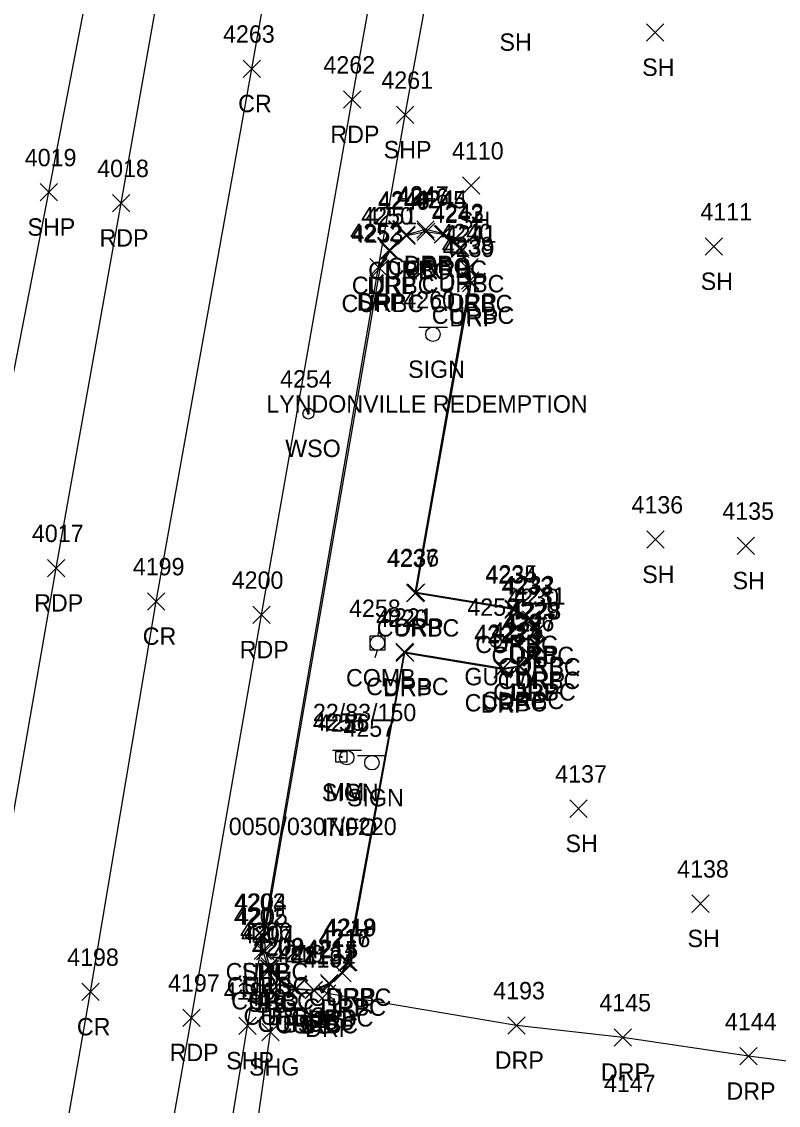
# Model space of a CAD drawing. Extents: x 1769141 to 1770911, y 735471 to 741449.
# Drawn here: x 1770564.6 to 1770651.7, y 738544.3 to 738669.1 of the extents above; entities that cross this region are included whole.
import ezdxf

# ---------------------------------------------------------------- set-up
doc = ezdxf.new("R2010")
doc.units = 0
for name, color, linetype in [('L_A', 7, 'Continuous'), ('L_I', 7, 'Continuous'), ('L_TIC', 7, 'Continuous'), ('LELB', 7, 'Continuous'), ('P_A', 7, 'Continuous'), ('P_I', 7, 'Continuous'), ('P_TIC', 7, 'Continuous'), ('PET', 7, 'Continuous'), ('PRC', 7, 'Continuous'), ('PSP', 7, 'Continuous'), ('PSU', 7, 'Continuous'), ('R_A', 7, 'Continuous'), ('R_I', 7, 'Continuous'), ('R_TIC', 7, 'Continuous'), ('RC', 7, 'Continuous'), ('RDP', 7, 'Continuous'), ('S_A', 7, 'Continuous'), ('S_C', 7, 'Continuous'), ('S_I', 7, 'Continuous'), ('SRM', 7, 'Continuous'), ('SSGN', 7, 'Continuous'), ('U_A', 7, 'Continuous'), ('U_C', 7, 'Continuous'), ('U_I', 7, 'Continuous'), ('UP', 7, 'Continuous'), ('UPGW', 7, 'Continuous'), ('UWV', 7, 'Continuous')]:
    doc.layers.add(name, color=color, linetype=linetype)

msp = doc.modelspace()

# ---------------------------------------------------------------- linework, layer by layer
at = {"layer": 'L_TIC'}
for points in [[(1770636.53, 738666.82), (1770638.53, 738668.82)], [(1770638.53, 738666.82), (1770636.53, 738668.82)], [(1770615.33, 738649.19), (1770617.33, 738651.19)], [(1770617.33, 738649.19), (1770615.33, 738651.19)], [(1770643.28, 738642.18), (1770645.28, 738644.18)], [(1770645.28, 738642.18), (1770643.28, 738644.18)], [(1770636.54, 738608.44), (1770638.54, 738610.44)], [(1770638.54, 738608.44), (1770636.54, 738610.44)], [(1770646.95, 738607.72), (1770648.95, 738609.72)], [(1770648.95, 738607.72), (1770646.95, 738609.72)], [(1770627.7, 738577.46), (1770629.7, 738579.46)], [(1770629.7, 738577.46), (1770627.7, 738579.46)], [(1770641.75, 738566.52), (1770643.75, 738568.52)], [(1770643.75, 738566.52), (1770641.75, 738568.52)], [(1770592.17, 738558.96), (1770594.17, 738560.96)], [(1770594.17, 738558.96), (1770592.17, 738560.96)], [(1770593.41, 738557.51), (1770595.41, 738559.51)], [(1770595.41, 738557.51), (1770593.41, 738559.51)], [(1770595.15, 738556.67), (1770597.15, 738558.67)], [(1770597.15, 738556.67), (1770595.15, 738558.67)], [(1770597.23, 738556.55), (1770599.23, 738558.55)], [(1770599.23, 738556.55), (1770597.23, 738558.55)], [(1770599.04, 738557.22), (1770601.04, 738559.22)], [(1770601.04, 738557.22), (1770599.04, 738559.22)]]:
    msp.add_lwpolyline(points, dxfattribs=at)
at = {"layer": 'LELB'}
msp.add_lwpolyline([(1770593.17, 738559.96), (1770594.41, 738558.51), (1770596.15, 738557.67), (1770598.23, 738557.55), (1770600.04, 738558.22)], dxfattribs=at)
at = {"layer": 'P_TIC'}
for points in [[(1770590.07, 738662.64), (1770592.07, 738664.64)], [(1770592.07, 738662.64), (1770590.07, 738664.64)], [(1770601.63, 738659.09), (1770603.63, 738661.09)], [(1770603.63, 738659.09), (1770601.63, 738661.09)], [(1770607.73, 738657.33), (1770609.73, 738659.33)], [(1770609.73, 738657.33), (1770607.73, 738659.33)], [(1770566.71, 738648.42), (1770568.71, 738650.42)], [(1770568.71, 738648.42), (1770566.71, 738650.42)], [(1770575.04, 738647.17), (1770577.04, 738649.17)], [(1770577.04, 738647.17), (1770575.04, 738649.17)], [(1770604.67, 738639.79), (1770606.67, 738641.79)], [(1770606.67, 738639.79), (1770604.67, 738641.79)], [(1770567.53, 738605.15), (1770569.53, 738607.15)], [(1770569.53, 738605.15), (1770567.53, 738607.15)], [(1770579.07, 738601.32), (1770581.07, 738603.32)], [(1770581.07, 738601.32), (1770579.07, 738603.32)], [(1770591.19, 738599.77), (1770593.19, 738601.77)], [(1770593.19, 738599.77), (1770591.19, 738601.77)], [(1770591.36, 738562.69), (1770593.36, 738564.69)], [(1770593.36, 738562.69), (1770591.36, 738564.69)], [(1770591.36, 738562.69), (1770593.36, 738564.69)], [(1770593.36, 738562.69), (1770591.36, 738564.69)], [(1770591.35, 738561.09), (1770593.35, 738563.09)], [(1770593.35, 738561.09), (1770591.35, 738563.09)], [(1770592.02, 738559.07), (1770594.02, 738561.07)], [(1770594.02, 738559.07), (1770592.02, 738561.07)], [(1770571.5, 738556.36), (1770573.5, 738558.36)], [(1770573.5, 738556.36), (1770571.5, 738558.36)], [(1770583.12, 738553.39), (1770585.12, 738555.39)], [(1770585.12, 738553.39), (1770583.12, 738555.39)], [(1770589.59, 738552.45), (1770591.59, 738554.45)], [(1770591.59, 738552.45), (1770589.59, 738554.45)], [(1770592.22, 738551.73), (1770594.22, 738553.73)], [(1770594.22, 738551.73), (1770592.22, 738553.73)]]:
    msp.add_lwpolyline(points, dxfattribs=at)
at = {"layer": 'PET'}
for points in [[(1770498.35, 738202.33), (1770505.32, 738243.58), (1770514, 738293.39), (1770521.19, 738334.51), (1770529.87, 738384.51), (1770540.37, 738444.39), (1770550.2, 738502.07), (1770560.29, 738558.86), (1770568.53, 738606.15), (1770576.04, 738648.17), (1770584.13, 738693.97), (1770592.27, 738740.2), (1770599.12, 738779.63), (1770606.64, 738819.52), (1770613.62, 738858.77), (1770620.19, 738893.47), (1770628.38, 738936.17), (1770637.53, 738984.97), (1770643.72, 739017.75), (1770651.2, 739057.47)], [(1770519.35, 738183.15), (1770528.05, 738233.56), (1770539.53, 738299.08), (1770548.74, 738352.36), (1770557.68, 738403.13), (1770564.13, 738440.46), (1770573.45, 738494.14), (1770584.12, 738554.39), (1770592.19, 738600.77), (1770602.63, 738660.09), (1770612.1, 738713.05), (1770618.25, 738747.4), (1770627.86, 738802.06), (1770637.55, 738855.14), (1770646.46, 738901.9), (1770653.63, 738941.04), (1770664.31, 738997.45), (1770673.48, 739046.36)]]:
    msp.add_lwpolyline(points, dxfattribs=at)
at = {"layer": 'PRC'}
msp.add_lwpolyline([(1770507.77, 738186.68), (1770516.39, 738236.25), (1770527.92, 738302.48), (1770537.02, 738354.2), (1770545.79, 738405.62), (1770552.19, 738442.28), (1770561.98, 738497.61), (1770572.5, 738557.36), (1770580.07, 738602.32), (1770591.07, 738663.64), (1770600.38, 738716.09), (1770606.4, 738749.37), (1770616.02, 738804.08), (1770625.81, 738857.85), (1770633.75, 738899.85), (1770641.85, 738943.04), (1770652.79, 739000.55), (1770661.76, 739049.09)], dxfattribs=at)
at = {"layer": 'PSP'}
for points in [[(1770492.13, 738203.4), (1770499.17, 738244.91), (1770502.67, 738268.32), (1770507.12, 738294.16), (1770515.22, 738335.86), (1770523.37, 738385.12), (1770531.43, 738446.08), (1770541.85, 738504.16), (1770552.67, 738560.33), (1770559.53, 738607.65), (1770567.71, 738649.42), (1770576.6, 738695.75), (1770584.51, 738740.49), (1770591.64, 738780.79), (1770598.7, 738821.32), (1770605.59, 738859.98), (1770618.05, 738920.67), (1770621.75, 738939.17), (1770631.13, 738987.07), (1770635.84, 739018.16), (1770643.49, 739059.41)], [(1770531.42, 738212.51), (1770539.31, 738265.32), (1770544.7, 738296.55), (1770554.36, 738351.24), (1770563.47, 738402.29), (1770569.65, 738439.48), (1770580.29, 738490.27), (1770590.59, 738553.45), (1770592.36, 738563.69), (1770605.67, 738640.79), (1770608.73, 738658.33), (1770613.7, 738685.31)]]:
    msp.add_lwpolyline(points, dxfattribs=at)
at = {"layer": 'PSU'}
msp.add_lwpolyline([(1770583.96, 738487.91), (1770593.22, 738552.73), (1770593.02, 738560.07), (1770592.35, 738562.09), (1770592.36, 738563.69)], dxfattribs=at)
at = {"layer": 'R_TIC'}
for points in [[(1770610.06, 738644.12), (1770612.06, 738646.12)], [(1770612.06, 738644.12), (1770610.06, 738646.12)], [(1770610.13, 738643.88), (1770612.13, 738645.88)], [(1770612.13, 738643.88), (1770610.13, 738645.88)], [(1770612.17, 738643.63), (1770614.17, 738645.63)], [(1770614.17, 738643.63), (1770612.17, 738645.63)], [(1770607.87, 738643.54), (1770609.87, 738645.54)], [(1770609.87, 738643.54), (1770607.87, 738645.54)], [(1770607.89, 738643.4), (1770609.89, 738645.4)], [(1770609.89, 738643.4), (1770607.89, 738645.4)], [(1770612.06, 738643.57), (1770614.06, 738645.57)], [(1770614.06, 738643.57), (1770612.06, 738645.57)], [(1770605.86, 738641.72), (1770607.86, 738643.72)], [(1770607.86, 738641.72), (1770605.86, 738643.72)], [(1770606.01, 738641.71), (1770608.01, 738643.71)], [(1770608.01, 738641.71), (1770606.01, 738643.71)], [(1770614.06, 738641.9), (1770616.06, 738643.9)], [(1770616.06, 738641.9), (1770614.06, 738643.9)], [(1770614.09, 738642.09), (1770616.09, 738644.09)], [(1770616.09, 738642.09), (1770614.09, 738644.09)], [(1770604.67, 738639.79), (1770606.67, 738641.79)], [(1770606.67, 738639.79), (1770604.67, 738641.79)], [(1770604.82, 738639.63), (1770606.82, 738641.63)], [(1770606.82, 738639.63), (1770604.82, 738641.63)], [(1770614.99, 738639.61), (1770616.99, 738641.61)], [(1770616.99, 738639.61), (1770614.99, 738641.61)], [(1770615.14, 738639.78), (1770617.14, 738641.78)], [(1770617.14, 738639.78), (1770615.14, 738641.78)], [(1770615.21, 738638.27), (1770617.21, 738640.27)], [(1770617.21, 738638.27), (1770615.21, 738640.27)], [(1770615.32, 738637.97), (1770617.32, 738639.97)], [(1770617.32, 738637.97), (1770615.32, 738639.97)], [(1770608.87, 738602.27), (1770610.87, 738604.27)], [(1770610.87, 738602.27), (1770608.87, 738604.27)], [(1770609.01, 738602.36), (1770611.01, 738604.36)], [(1770611.01, 738602.36), (1770609.01, 738604.36)], [(1770620.22, 738600.37), (1770622.22, 738602.37)], [(1770622.22, 738600.37), (1770620.22, 738602.37)], [(1770620.25, 738600.49), (1770622.25, 738602.49)], [(1770622.25, 738600.49), (1770620.25, 738602.49)], [(1770622.09, 738599.1), (1770624.09, 738601.1)], [(1770624.09, 738599.1), (1770622.09, 738601.1)], [(1770622.24, 738599.24), (1770624.24, 738601.24)], [(1770624.24, 738599.24), (1770622.24, 738601.24)], [(1770622.85, 738597.78), (1770624.85, 738599.78)], [(1770624.85, 738597.78), (1770622.85, 738599.78)], [(1770622.95, 738597.95), (1770624.95, 738599.95)], [(1770624.95, 738597.95), (1770622.95, 738599.95)], [(1770622.8, 738596.23), (1770624.8, 738598.23)], [(1770624.8, 738596.23), (1770622.8, 738598.23)], [(1770623.01, 738596.25), (1770625.01, 738598.25)], [(1770625.01, 738596.25), (1770623.01, 738598.25)], [(1770607.65, 738595.52), (1770609.65, 738597.52)], [(1770609.65, 738595.52), (1770607.65, 738597.52)], [(1770607.71, 738595.39), (1770609.71, 738597.39)], [(1770609.71, 738595.39), (1770607.71, 738597.39)], [(1770620.91, 738593.84), (1770622.91, 738595.84)], [(1770622.91, 738593.84), (1770620.91, 738595.84)], [(1770620.95, 738593.92), (1770622.95, 738595.92)], [(1770622.95, 738593.92), (1770620.95, 738595.92)], [(1770622.28, 738594.9), (1770624.28, 738596.9)], [(1770624.28, 738594.9), (1770622.28, 738596.9)], [(1770622.4, 738594.85), (1770624.4, 738596.85)], [(1770624.4, 738594.85), (1770622.4, 738596.85)], [(1770618.93, 738593.5), (1770620.93, 738595.5)], [(1770620.93, 738593.5), (1770618.93, 738595.5)], [(1770619, 738593.65), (1770621, 738595.65)], [(1770621, 738593.65), (1770619, 738595.65)], [(1770591.48, 738562.69), (1770593.48, 738564.69)], [(1770593.48, 738562.69), (1770591.48, 738564.69)], [(1770591.6, 738561.07), (1770593.6, 738563.07)], [(1770593.6, 738561.07), (1770591.6, 738563.07)], [(1770592.12, 738559.34), (1770594.12, 738561.34)], [(1770594.12, 738559.34), (1770592.12, 738561.34)], [(1770601.05, 738559.75), (1770603.05, 738561.75)], [(1770603.05, 738559.75), (1770601.05, 738561.75)], [(1770601.19, 738559.8), (1770603.19, 738561.8)], [(1770603.19, 738559.8), (1770601.19, 738561.8)], [(1770593.53, 738557.58), (1770595.53, 738559.58)], [(1770595.53, 738557.58), (1770593.53, 738559.58)], [(1770600.42, 738558.61), (1770602.42, 738560.61)], [(1770602.42, 738558.61), (1770600.42, 738560.61)], [(1770600.52, 738558.52), (1770602.52, 738560.52)], [(1770602.52, 738558.52), (1770600.52, 738560.52)], [(1770595.13, 738556.76), (1770597.13, 738558.76)], [(1770597.13, 738556.76), (1770595.13, 738558.76)], [(1770597.21, 738556.59), (1770599.21, 738558.59)], [(1770599.21, 738556.59), (1770597.21, 738558.59)], [(1770598.98, 738557.37), (1770600.98, 738559.37)], [(1770600.98, 738557.37), (1770598.98, 738559.37)], [(1770599.04, 738557.22), (1770601.04, 738559.22)], [(1770601.04, 738557.22), (1770599.04, 738559.22)], [(1770598.73, 738556.17), (1770600.73, 738558.17)], [(1770600.73, 738556.17), (1770598.73, 738558.17)], [(1770620.56, 738552.51), (1770622.56, 738554.51)], [(1770622.56, 738552.51), (1770620.56, 738554.51)], [(1770632.79, 738551.13), (1770634.79, 738553.13)], [(1770634.79, 738551.13), (1770632.79, 738553.13)], [(1770647.25, 738548.95), (1770649.25, 738550.95)], [(1770649.25, 738548.95), (1770647.25, 738550.95)]]:
    msp.add_lwpolyline(points, dxfattribs=at)
at = {"layer": 'RC'}
for points in [[(1770592.48, 738563.69), (1770592.6, 738562.07), (1770593.12, 738560.34), (1770594.53, 738558.58), (1770596.13, 738557.76), (1770598.21, 738557.59), (1770599.98, 738558.37), (1770601.42, 738559.61), (1770602.05, 738560.75), (1770608.65, 738596.52), (1770620, 738594.65), (1770621.95, 738594.92), (1770623.28, 738595.9), (1770623.8, 738597.23), (1770623.85, 738598.78), (1770623.09, 738600.1), (1770621.22, 738601.37), (1770609.87, 738603.27), (1770616.21, 738639.27), (1770615.99, 738640.61), (1770615.06, 738642.9), (1770613.06, 738644.57), (1770611.13, 738644.88), (1770608.89, 738644.4), (1770607.01, 738642.71), (1770605.82, 738640.63)], [(1770605.82, 738640.63), (1770592.48, 738563.69)]]:
    msp.add_lwpolyline(points, dxfattribs=at)
at = {"layer": 'RDP'}
msp.add_lwpolyline([(1770675.06, 738546.49), (1770648.25, 738549.95), (1770633.79, 738552.13), (1770621.56, 738553.51), (1770599.73, 738557.17), (1770600.04, 738558.22), (1770601.52, 738559.52), (1770602.19, 738560.8), (1770608.71, 738596.39), (1770619.93, 738594.5), (1770621.91, 738594.84), (1770623.4, 738595.85), (1770624.01, 738597.25), (1770623.95, 738598.95), (1770623.24, 738600.24), (1770621.25, 738601.49), (1770610.01, 738603.36), (1770616.32, 738638.97), (1770616.14, 738640.78), (1770615.09, 738643.09), (1770613.17, 738644.63), (1770611.06, 738645.12), (1770608.87, 738644.54), (1770606.86, 738642.72), (1770605.67, 738640.79)], dxfattribs=at)
at = {"layer": 'SRM'}
msp.add_lwpolyline([(1770600.75, 738585.05), (1770602, 738585.05), (1770602, 738583.8), (1770600.75, 738583.8)], close=True, dxfattribs=at)
msp.add_circle((1770601.37, 738584.42), 0.0833, dxfattribs=at)
at = {"layer": 'SSGN'}
for p, q in [((1770610.29, 738633.9), (1770613.62, 738633.9)), ((1770611.93, 738633.07), (1770611.93, 738633.07)), ((1770600.35, 738585.18), (1770603.69, 738585.18)), ((1770603.25, 738584.59), (1770606.58, 738584.59)), ((1770602, 738584.34), (1770602, 738584.34)), ((1770604.9, 738583.75), (1770604.9, 738583.75))]:
    msp.add_line(p, q, dxfattribs=at)
for centre in [(1770611.93, 738633.07), (1770602, 738584.34), (1770604.9, 738583.75)]:
    msp.add_circle(centre, 0.833, dxfattribs=at)
at = {"layer": 'UP'}
for p, q in [((1770604.7, 738596.69), (1770604.7, 738598.36)), ((1770604.7, 738598.36), (1770606.37, 738598.36)), ((1770605.78, 738599.19), (1770605.53, 738598.36)), ((1770606.37, 738598.36), (1770606.37, 738596.69)), ((1770605.53, 738597.53), (1770605.53, 738597.53)), ((1770606.37, 738596.69), (1770604.7, 738596.69)), ((1770605.28, 738595.86), (1770605.53, 738596.69))]:
    msp.add_line(p, q, dxfattribs=at)
msp.add_circle((1770605.53, 738597.53), 0.833, dxfattribs=at)
at = {"layer": 'UPGW'}
for radius in [0.625, 0.0833]:
    msp.add_circle((1770619.16, 738597.66), radius, dxfattribs=at)
at = {"layer": 'UWV'}
for radius in [0.625, 0.0833]:
    msp.add_circle((1770597.59, 738623.94), radius, dxfattribs=at)

# ---------------------------------------------------------------- texts
at = {"layer": 'L_A'}
for s, p in [('SH', (1770619.59, 738665.71)), ('SH', (1770636.02, 738662.82)), ('SH', (1770614.82, 738645.19)), ('SH', (1770642.76, 738638.18)), ('SH', (1770636.03, 738604.44)), ('SH', (1770646.43, 738603.72)), ('SH', (1770627.19, 738573.46)), ('SH', (1770641.24, 738562.52)), ('BS', (1770591.61, 738554.96)), ('BS', (1770592.85, 738553.51)), ('BS', (1770594.59, 738552.67)), ('BS', (1770596.67, 738552.55)), ('BS', (1770598.48, 738553.22))]:
    msp.add_text(s, height=2, dxfattribs=at).set_placement(p)
at = {"layer": 'L_I'}
for s, p in [('4110', (1770614.12, 738653.19)), ('4111', (1770642.72, 738646.18)), ('4136', (1770634.79, 738612.44)), ('4135', (1770645.25, 738611.72)), ('4137', (1770626.01, 738581.46)), ('4138', (1770640.05, 738570.52)), ('4207', (1770589.83, 738562.96)), ('4208', (1770591.07, 738561.51)), ('4211', (1770594.02, 738560.67)), ('4212', (1770595.53, 738560.55)), ('4215', (1770597.35, 738561.22))]:
    msp.add_text(s, height=2, dxfattribs=at).set_placement(p)
at = {"layer": 'P_A'}
for s, p in [('CR', (1770589.5, 738658.64)), ('RDP', (1770600.12, 738655.09)), ('SHP', (1770606.26, 738653.33)), ('SHP', (1770565.24, 738644.42)), ('RDP', (1770573.53, 738643.17)), ('SHP', (1770603.2, 738635.79)), ('RDP', (1770566.01, 738601.15)), ('CR', (1770578.51, 738597.32)), ('RDP', (1770589.68, 738595.77)), ('SHP', (1770589.9, 738558.69)), ('SHG', (1770589.9, 738558.69)), ('SHG', (1770589.89, 738557.09)), ('SHG', (1770590.55, 738555.07)), ('CR', (1770570.93, 738552.36)), ('RDP', (1770581.61, 738549.39)), ('SHP', (1770588.12, 738548.45)), ('SHG', (1770590.75, 738547.73))]:
    msp.add_text(s, height=2, dxfattribs=at).set_placement(p)
at = {"layer": 'P_I'}
for s, p in [('4263', (1770587.76, 738666.64)), ('4262', (1770599.32, 738663.09)), ('4261', (1770605.99, 738661.33)), ('4019', (1770564.93, 738652.42)), ('4018', (1770573.27, 738651.17)), ('4252', (1770602.41, 738643.79)), ('4017', (1770565.75, 738609.15)), ('4199', (1770577.37, 738605.32)), ('4200', (1770588.76, 738603.77)), ('4203', (1770589.02, 738566.69)), ('4203', (1770589.02, 738566.69)), ('4202', (1770589.01, 738565.09)), ('4201', (1770590.24, 738563.07)), ('4198', (1770569.81, 738560.36)), ('4197', (1770581.43, 738557.39)), ('4196', (1770587.84, 738556.45)), ('4195', (1770590.53, 738555.73))]:
    msp.add_text(s, height=2, dxfattribs=at).set_placement(p)
at = {"layer": 'R_A'}
for s, p in [('CURBC', (1770606.71, 738639.88)), ('DRP', (1770608.55, 738640.12)), ('CURBC', (1770604.47, 738639.4)), ('DRP', (1770606.36, 738639.54)), ('CURBC', (1770608.64, 738639.57)), ('DRP', (1770610.66, 738639.63)), ('CURBC', (1770602.59, 738637.71)), ('DRP', (1770604.35, 738637.72)), ('CURBC', (1770610.64, 738637.9)), ('DRP', (1770612.58, 738638.09)), ('CURBC', (1770601.4, 738635.63)), ('DRP', (1770603.15, 738635.79)), ('CURBC', (1770611.57, 738635.61)), ('DRP', (1770613.63, 738635.78)), ('CURBC', (1770611.79, 738634.27)), ('DRP', (1770613.81, 738633.97)), ('CURBC', (1770605.45, 738598.27)), ('DRP', (1770607.49, 738598.36)), ('CURBC', (1770616.8, 738596.37)), ('DRP', (1770618.74, 738596.49)), ('CURBC', (1770618.67, 738595.1)), ('DRP', (1770620.73, 738595.24)), ('CURBC', (1770619.43, 738593.78)), ('DRP', (1770621.43, 738593.95)), ('CURBC', (1770604.23, 738591.52)), ('DRP', (1770606.2, 738591.39)), ('CURBC', (1770619.38, 738592.23)), ('DRP', (1770621.5, 738592.25)), ('CURBC', (1770617.53, 738589.92)), ('CURBC', (1770618.86, 738590.9)), ('DRP', (1770620.89, 738590.85)), ('CURBC', (1770615.58, 738589.65)), ('DRP', (1770617.42, 738589.5)), ('DRP', (1770619.4, 738589.84)), ('CURBC', (1770588.06, 738558.69)), ('CURBC', (1770588.18, 738557.07)), ('CURBC', (1770588.7, 738555.34)), ('CURBC', (1770597.63, 738555.75)), ('DRP', (1770599.68, 738555.8)), ('CURBC', (1770597.01, 738554.61)), ('DRP', (1770599.01, 738554.52)), ('CURBC', (1770590.12, 738553.58)), ('CURBC', (1770591.72, 738552.76)), ('CURBC', (1770593.79, 738552.59)), ('CURBC', (1770595.56, 738553.37)), ('DRP', (1770597.53, 738553.22)), ('DRP', (1770597.22, 738552.17)), ('DRP', (1770619.05, 738548.51)), ('DRP', (1770631.27, 738547.13)), ('DRP', (1770645.73, 738544.95))]:
    msp.add_text(s, height=2, dxfattribs=at).set_placement(p)
at = {"layer": 'R_I'}
for s, p in [('4248', (1770605.61, 738647.54)), ('4249', (1770605.62, 738647.4)), ('4247', (1770607.8, 738648.12)), ('4246', (1770607.81, 738647.88)), ('4245', (1770609.8, 738647.57)), ('4244', (1770609.91, 738647.63)), ('4243', (1770611.83, 738646.09)), ('4250', (1770603.67, 738645.71)), ('4251', (1770604.17, 738645.72)), ('4242', (1770611.8, 738645.9)), ('4252', (1770602.41, 738643.79)), ('4253', (1770602.56, 738643.63)), ('4240', (1770612.79, 738643.78)), ('4241', (1770613.29, 738643.61)), ('4238', (1770612.95, 738642.27)), ('4239', (1770613.06, 738641.97)), ('4237', (1770606.61, 738606.27)), ('4236', (1770606.69, 738606.36)), ('4234', (1770617.96, 738604.37)), ('4235', (1770617.99, 738604.49)), ('4233', (1770619.83, 738603.1)), ('4232', (1770619.98, 738603.24)), ('4230', (1770620.5, 738601.78)), ('4231', (1770621.25, 738601.95)), ('4229', (1770620.53, 738600.23)), ('4228', (1770620.75, 738600.25)), ('4220', (1770605.37, 738599.39)), ('4221', (1770605.96, 738599.52)), ('4226', (1770619.96, 738598.9)), ('4227', (1770620.14, 738598.85)), ('4223', (1770616.67, 738597.5)), ('4222', (1770616.74, 738597.65)), ('4224', (1770618.65, 738597.84)), ('4225', (1770618.69, 738597.92)), ('4204', (1770589.14, 738566.69)), ('4205', (1770589.26, 738565.07)), ('4218', (1770599.36, 738563.75)), ('4219', (1770599.49, 738563.8)), ('4206', (1770589.72, 738563.34)), ('4217', (1770598.73, 738562.61)), ('4216', (1770598.77, 738562.52)), ('4209', (1770591.19, 738561.58)), ('4214', (1770597.29, 738561.37)), ('4210', (1770593.36, 738560.76)), ('4213', (1770595.51, 738560.59)), ('4194', (1770597.04, 738560.17)), ('4215', (1770597.35, 738561.22)), ('4193', (1770618.87, 738556.51)), ('4145', (1770631.09, 738555.13)), ('4144', (1770645.55, 738552.95))]:
    msp.add_text(s, height=2, dxfattribs=at).set_placement(p)
at = {"layer": 'S_A'}
for s, p in [('SIGN', (1770609.07, 738628.05)), ('SIGN', (1770599.14, 738579.32)), ('MM', (1770599.56, 738579.42)), ('SIGN', (1770602.03, 738578.73))]:
    msp.add_text(s, height=2, dxfattribs=at).set_placement(p)
at = {"layer": 'S_C'}
for s, p in [('LYNDONVILLE REDEMPTION', (1770592.74, 738624.05)), ('0050/0307/0220', (1770588.42, 738575.42)), ('INFO', (1770599.15, 738575.32))]:
    msp.add_text(s, height=2, dxfattribs=at).set_placement(p)
at = {"layer": 'S_I'}
for s, p in [('4260', (1770608.52, 738636.05)), ('4255', (1770598.11, 738587.42)), ('4256', (1770598.67, 738587.32)), ('4257', (1770601.62, 738586.73))]:
    msp.add_text(s, height=2, dxfattribs=at).set_placement(p)
at = {"layer": 'U_A'}
for s, p in [('WSO', (1770594.92, 738618.94)), ('COMB', (1770601.92, 738592.53)), ('GUYW', (1770615.55, 738592.66))]:
    msp.add_text(s, height=2, dxfattribs=at).set_placement(p)
at = {"layer": 'U_C'}
msp.add_text('22/83/150', height=2, dxfattribs=at).set_placement((1770598.11, 738588.53))
at = {"layer": 'U_I'}
for s, p in [('4254', (1770594.33, 738626.94)), ('4258', (1770602.27, 738600.53)), ('4259', (1770615.89, 738600.66)), ('4147', (1770631.62, 738545.83))]:
    msp.add_text(s, height=2, dxfattribs=at).set_placement(p)

doc.saveas('drawing.dxf')
